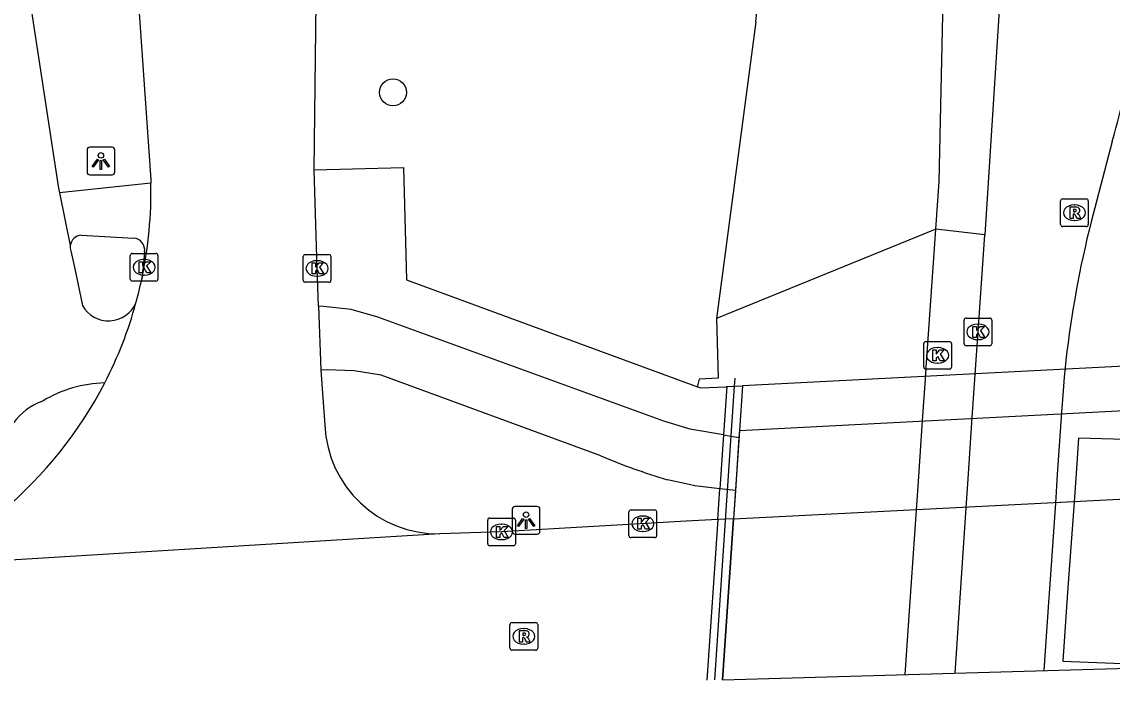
# Model space of a CAD drawing. Extents: x 161084 to 161928, y 385355 to 386522.
# Drawn here: x 161798.81 to 161838.18, y 385382.65 to 385406.42 of the extents above; entities that cross this region are included whole.
import ezdxf

# ---------------------------------------------------------------- set-up
doc = ezdxf.new("R2010")
doc.units = 0
for name, color, linetype in [('IMGEO_Berm_groen', 7, 'Continuous'), ('IMGEO_Boom', 7, 'Continuous'), ('IMGEO_Dek', 7, 'Continuous'), ('IMGEO_Fietspad_gesloten', 7, 'Continuous'), ('IMGEO_Fietspad_open', 7, 'Continuous'), ('IMGEO_Kolk', 7, 'Continuous'), ('IMGEO_Lichtpunt', 7, 'Continuous'), ('IMGEO_Lijnafwatering', 7, 'Continuous'), ('IMGEO_Pijler', 7, 'Continuous'), ('IMGEO_Rijbaan_lokaal_gesloten', 7, 'Continuous'), ('IMGEO_Rijbaan_lokaal_open', 7, 'Continuous'), ('IMGEO_Rijbaan_regionaal_gesloten', 7, 'Continuous'), ('IMGEO_Rioolput', 7, 'Continuous'), ('IMGEO_Verkeerseiland_gesloten', 7, 'Continuous'), ('IMGEO_Voetpad_gesloten', 7, 'Continuous'), ('IMGEO_Voetpad_open', 7, 'Continuous')]:
    doc.layers.add(name, color=color, linetype=linetype)

msp = doc.modelspace()

# ---------------------------------------------------------------- linework, layer by layer
at = {"layer": 'IMGEO_Berm_groen'}
for points in [[(161825.32, 385406.42), (161823.9, 385395.702)], [(161831.815, 385398.932), (161823.9, 385395.702)], [(161823.9, 385395.702), (161823.959, 385393.553), (161823.265, 385393.517), (161823.213, 385393.277), (161823.21, 385393.242)]]:
    msp.add_lwpolyline(points, dxfattribs=at)
msp.add_arc((161805.737, 385407.787), 19.63, 356.0062, 1.4938, dxfattribs=at)
at = {"layer": 'IMGEO_Boom'}
msp.add_circle((161812.212, 385403.873), 0.489, dxfattribs=at)
at = {"layer": 'IMGEO_Dek'}
msp.add_lwpolyline([(161824.116, 385382.664), (161848.414, 385383.364), (161849.156, 385394.524), (161824.831, 385393.274), (161824.722, 385391.662), (161824.508, 385388.475)], close=True, dxfattribs=at)
at = {"layer": 'IMGEO_Fietspad_gesloten'}
for points in [[(161824.722, 385391.662), (161849.05, 385392.931)], [(161824.151, 385391.505), (161824.018, 385389.559)], [(161824.151, 385391.505), (161824.705, 385391.408)], [(161824.705, 385391.408), (161824.576, 385389.495)], [(161824.576, 385389.495), (161824.018, 385389.559)]]:
    msp.add_lwpolyline(points, dxfattribs=at)
at = {"layer": 'IMGEO_Fietspad_open'}
for points in [[(161798.655, 385410.11), (161800.123, 385400.485), (161800.172, 385400.245)], [(161800.172, 385400.245), (161800.56, 385398.338)], [(161800.576, 385398.156), (161800.729, 385397.504), (161800.999, 385396.178)], [(161824.151, 385391.505), (161823.08, 385391.691), (161822.947, 385391.714), (161821.998, 385392.002), (161811.67, 385395.759), (161810.7, 385396.028), (161809.701, 385396.138), (161809.52, 385396.149)], [(161819.717, 385390.745), (161811.788, 385393.662), (161810.808, 385393.815), (161809.809, 385393.853), (161809.603, 385393.838)], [(161824.018, 385389.559), (161823.115, 385389.662), (161822.913, 385389.708), (161822.121, 385389.887)]]:
    msp.add_lwpolyline(points, dxfattribs=at)
for centre, radius, start, end in [((161800.977, 385398.283), 0.42, 172.4688, 197.5794), ((161801.943, 385396.707), 1.083, 209.2705, 336.2328), ((161801.913, 385388.867), 4.516, 91.3714, 121.3023), ((161800.276, 385390.677), 2.167, 109.0937, 179.9052), ((161828.641, 385411.953), 23.009, 247.1786, 253.5379)]:
    msp.add_arc(centre, radius, start, end, dxfattribs=at)
at = {"layer": 'IMGEO_Kolk'}
for p, q in [((161802.802, 385398.057), (161803.654, 385398.057)), ((161809.047, 385398.014), (161809.899, 385398.014)), ((161802.727, 385397.131), (161802.727, 385397.983)), ((161803.215, 385397.837), (161803.24, 385397.837)), ((161803.728, 385397.983), (161803.728, 385397.131)), ((161808.972, 385397.088), (161808.972, 385397.94)), ((161809.46, 385397.794), (161809.485, 385397.794)), ((161809.973, 385397.94), (161809.973, 385397.088)), ((161803.238, 385397.277), (161803.213, 385397.277)), ((161809.483, 385397.234), (161809.458, 385397.234)), ((161803.654, 385397.057), (161802.802, 385397.057)), ((161809.899, 385397.014), (161809.047, 385397.014)), ((161832.835, 385394.797), (161832.835, 385395.649)), ((161832.91, 385395.723), (161833.762, 385395.723)), ((161833.836, 385395.649), (161833.836, 385394.797)), ((161833.323, 385395.503), (161833.348, 385395.503)), ((161831.454, 385394.876), (161832.306, 385394.876)), ((161833.346, 385394.943), (161833.321, 385394.943)), ((161831.379, 385393.95), (161831.379, 385394.802)), ((161831.867, 385394.656), (161831.892, 385394.656)), ((161832.38, 385394.802), (161832.38, 385393.95)), ((161833.762, 385394.723), (161832.91, 385394.723)), ((161831.89, 385394.096), (161831.865, 385394.096)), ((161832.306, 385393.876), (161831.454, 385393.876)), ((161820.733, 385387.869), (161820.733, 385388.721)), ((161820.808, 385388.795), (161821.66, 385388.795)), ((161821.221, 385388.575), (161821.246, 385388.575)), ((161821.734, 385388.721), (161821.734, 385387.869)), ((161815.633, 385387.576), (161815.633, 385388.428)), ((161815.708, 385388.502), (161816.56, 385388.502)), ((161816.121, 385388.282), (161816.146, 385388.282)), ((161816.634, 385388.428), (161816.634, 385387.576)), ((161821.66, 385387.795), (161820.808, 385387.795)), ((161821.244, 385388.015), (161821.219, 385388.015)), ((161816.56, 385387.502), (161815.708, 385387.502)), ((161816.144, 385387.722), (161816.119, 385387.722))]:
    msp.add_line(p, q, dxfattribs=at)
for points in [[(161802.802, 385398.057), (161803.654, 385398.057)], [(161809.047, 385398.014), (161809.899, 385398.014)], [(161802.727, 385397.131), (161802.727, 385397.983)], [(161803.048, 385397.757), (161803.171, 385397.757), (161803.171, 385397.606), (161803.301, 385397.757), (161803.465, 385397.757), (161803.319, 385397.606), (161803.472, 385397.357), (161803.32, 385397.357), (161803.235, 385397.521), (161803.171, 385397.454), (161803.171, 385397.357), (161803.048, 385397.357), (161803.048, 385397.757)], [(161803.728, 385397.983), (161803.728, 385397.131)], [(161808.972, 385397.088), (161808.972, 385397.94)], [(161809.293, 385397.714), (161809.416, 385397.714), (161809.416, 385397.563), (161809.546, 385397.714), (161809.71, 385397.714), (161809.564, 385397.563), (161809.717, 385397.314), (161809.565, 385397.314), (161809.48, 385397.478), (161809.416, 385397.411), (161809.416, 385397.314), (161809.293, 385397.314), (161809.293, 385397.714)], [(161809.973, 385397.94), (161809.973, 385397.088)], [(161803.654, 385397.057), (161802.802, 385397.057)], [(161809.899, 385397.014), (161809.047, 385397.014)], [(161832.835, 385394.797), (161832.835, 385395.649)], [(161832.91, 385395.723), (161833.762, 385395.723)], [(161833.836, 385395.649), (161833.836, 385394.797)], [(161833.156, 385395.423), (161833.279, 385395.423), (161833.279, 385395.272), (161833.409, 385395.423), (161833.573, 385395.423), (161833.427, 385395.272), (161833.58, 385395.023), (161833.428, 385395.023), (161833.343, 385395.187), (161833.279, 385395.12), (161833.279, 385395.023), (161833.156, 385395.023), (161833.156, 385395.423)], [(161831.454, 385394.876), (161832.306, 385394.876)], [(161831.379, 385393.95), (161831.379, 385394.802)], [(161831.7, 385394.576), (161831.823, 385394.576), (161831.823, 385394.425), (161831.953, 385394.576), (161832.117, 385394.576), (161831.971, 385394.425), (161832.124, 385394.176), (161831.972, 385394.176), (161831.887, 385394.34), (161831.823, 385394.273), (161831.823, 385394.176), (161831.7, 385394.176), (161831.7, 385394.576)], [(161832.38, 385394.802), (161832.38, 385393.95)], [(161833.762, 385394.723), (161832.91, 385394.723)], [(161832.306, 385393.876), (161831.454, 385393.876)], [(161820.733, 385387.869), (161820.733, 385388.721)], [(161820.808, 385388.795), (161821.66, 385388.795)], [(161821.734, 385388.721), (161821.734, 385387.869)], [(161815.633, 385387.576), (161815.633, 385388.428)], [(161815.708, 385388.502), (161816.56, 385388.502)], [(161815.954, 385388.202), (161816.077, 385388.202), (161816.077, 385388.051), (161816.207, 385388.202), (161816.371, 385388.202), (161816.225, 385388.051), (161816.378, 385387.802), (161816.226, 385387.802), (161816.141, 385387.966), (161816.077, 385387.899), (161816.077, 385387.802), (161815.954, 385387.802), (161815.954, 385388.202)], [(161816.634, 385388.428), (161816.634, 385387.576)], [(161821.054, 385388.495), (161821.177, 385388.495), (161821.177, 385388.344), (161821.307, 385388.495), (161821.471, 385388.495), (161821.325, 385388.344), (161821.478, 385388.095), (161821.326, 385388.095), (161821.241, 385388.259), (161821.177, 385388.192), (161821.177, 385388.095), (161821.054, 385388.095), (161821.054, 385388.495)], [(161821.66, 385387.795), (161820.808, 385387.795)], [(161816.56, 385387.502), (161815.708, 385387.502)]]:
    msp.add_lwpolyline(points, dxfattribs=at)
for centre, start, end in [((161802.804, 385397.981), 91.552, 178.448), ((161802.804, 385397.981), 91.552, 178.448), ((161803.652, 385397.981), 1.552, 88.448), ((161803.652, 385397.981), 1.552, 88.448), ((161809.049, 385397.938), 91.552, 178.448), ((161809.049, 385397.938), 91.552, 178.448), ((161809.897, 385397.938), 1.552, 88.448), ((161809.897, 385397.938), 1.552, 88.448), ((161802.804, 385397.133), 181.552, 268.448), ((161802.804, 385397.133), 181.552, 268.448), ((161803.652, 385397.133), 271.552, 358.448), ((161803.652, 385397.133), 271.552, 358.448), ((161809.049, 385397.09), 181.552, 268.448), ((161809.049, 385397.09), 181.552, 268.448), ((161809.897, 385397.09), 271.552, 358.448), ((161809.897, 385397.09), 271.552, 358.448), ((161832.912, 385395.647), 91.552, 178.448), ((161832.912, 385395.647), 91.552, 178.448), ((161833.76, 385395.647), 1.552, 88.448), ((161833.76, 385395.647), 1.552, 88.448), ((161831.456, 385394.8), 91.552, 178.448), ((161831.456, 385394.8), 91.552, 178.448), ((161832.304, 385394.8), 1.552, 88.448), ((161832.304, 385394.8), 1.552, 88.448), ((161832.912, 385394.799), 181.552, 268.448), ((161832.912, 385394.799), 181.552, 268.448), ((161833.76, 385394.799), 271.552, 358.448), ((161833.76, 385394.799), 271.552, 358.448), ((161831.456, 385393.952), 181.552, 268.448), ((161831.456, 385393.952), 181.552, 268.448), ((161832.304, 385393.952), 271.552, 358.448), ((161832.304, 385393.952), 271.552, 358.448), ((161820.81, 385388.719), 91.552, 178.448), ((161820.81, 385388.719), 91.552, 178.448), ((161821.658, 385388.719), 1.552, 88.448), ((161821.658, 385388.719), 1.552, 88.448), ((161815.71, 385388.426), 91.552, 178.448), ((161815.71, 385388.426), 91.552, 178.448), ((161816.558, 385388.426), 1.552, 88.448), ((161816.558, 385388.426), 1.552, 88.448), ((161820.81, 385387.871), 181.552, 268.448), ((161820.81, 385387.871), 181.552, 268.448), ((161821.658, 385387.871), 271.552, 358.448), ((161821.658, 385387.871), 271.552, 358.448), ((161815.71, 385387.578), 181.552, 268.448), ((161815.71, 385387.578), 181.552, 268.448), ((161816.558, 385387.578), 271.552, 358.448), ((161816.558, 385387.578), 271.552, 358.448)]:
    msp.add_arc(centre, 0.0765, start, end, dxfattribs=at)
for centre, major_axis, ratio, start_param, end_param in [((161803.214, 385397.557), (-0.387, 0.002), 0.722429, 4.712389, 7.853982), ((161803.239, 385397.557), (-0.39, 0.002), 0.717154, 1.570796, 4.712389), ((161809.459, 385397.514), (-0.387, 0.002), 0.722429, 4.712389, 7.853982), ((161809.484, 385397.514), (-0.39, 0.002), 0.717154, 1.570796, 4.712389), ((161833.322, 385395.223), (-0.387, 0.002), 0.722429, 4.712389, 7.853982), ((161833.347, 385395.223), (-0.39, 0.002), 0.717154, 1.570796, 4.712389), ((161831.866, 385394.376), (-0.387, 0.002), 0.722429, 4.712389, 7.853982), ((161831.891, 385394.376), (-0.39, 0.002), 0.717154, 1.570796, 4.712389), ((161821.22, 385388.295), (-0.387, 0.002), 0.722429, 4.712389, 7.853982), ((161821.245, 385388.295), (-0.39, 0.002), 0.717154, 1.570796, 4.712389), ((161816.12, 385388.002), (-0.387, 0.002), 0.722429, 4.712389, 7.853982), ((161816.145, 385388.002), (-0.39, 0.002), 0.717154, 1.570796, 4.712389)]:
    msp.add_ellipse(centre, major_axis=major_axis, ratio=ratio, start_param=start_param, end_param=end_param, dxfattribs=at)
at = {"layer": 'IMGEO_Lichtpunt'}
for p, q in [((161801.168, 385401.798), (161801.168, 385400.991)), ((161801.168, 385401.798), (161801.168, 385400.991)), ((161802.07, 385401.893), (161801.262, 385401.893)), ((161802.07, 385401.893), (161801.262, 385401.893)), ((161802.164, 385400.991), (161802.164, 385401.798)), ((161802.164, 385400.991), (161802.164, 385401.798)), ((161801.262, 385400.897), (161802.07, 385400.897)), ((161801.262, 385400.897), (161802.07, 385400.897)), ((161816.521, 385388.825), (161816.521, 385388.018)), ((161816.521, 385388.825), (161816.521, 385388.018)), ((161817.423, 385388.92), (161816.615, 385388.92)), ((161817.423, 385388.92), (161816.615, 385388.92)), ((161817.517, 385388.018), (161817.517, 385388.825)), ((161817.517, 385388.018), (161817.517, 385388.825)), ((161816.615, 385387.924), (161817.423, 385387.924)), ((161816.615, 385387.924), (161817.423, 385387.924))]:
    msp.add_line(p, q, dxfattribs=at)
for points in [[(161801.542, 385401.462), (161801.581, 385401.434), (161801.393, 385401.172), (161801.355, 385401.199), (161801.542, 385401.462)], [(161801.644, 385401.414), (161801.691, 385401.414), (161801.691, 385401.092), (161801.644, 385401.092), (161801.644, 385401.414)], [(161801.754, 385401.434), (161801.792, 385401.461), (161801.979, 385401.199), (161801.94, 385401.171), (161801.754, 385401.434)], [(161816.895, 385388.489), (161816.934, 385388.461), (161816.746, 385388.199), (161816.708, 385388.226), (161816.895, 385388.489)], [(161816.997, 385388.441), (161817.044, 385388.441), (161817.044, 385388.119), (161816.997, 385388.119), (161816.997, 385388.441)], [(161817.107, 385388.461), (161817.145, 385388.488), (161817.332, 385388.226), (161817.293, 385388.198), (161817.107, 385388.461)]]:
    msp.add_lwpolyline(points, dxfattribs=at)
for centre in [(161801.667, 385401.596), (161817.02, 385388.623)]:
    msp.add_circle(centre, 0.0994, dxfattribs=at)
for centre, start, end in [((161801.262, 385401.798), 90, 180), ((161801.262, 385401.798), 90, 180), ((161802.07, 385401.798), 0, 90), ((161802.07, 385401.798), 0, 90), ((161801.262, 385400.991), 180, 270), ((161801.262, 385400.991), 180, 270), ((161802.07, 385400.991), 270, 0), ((161802.07, 385400.991), 270, 360), ((161816.615, 385388.825), 90, 180), ((161816.615, 385388.825), 90, 180), ((161817.423, 385388.825), 0, 90), ((161817.423, 385388.825), 0, 90), ((161816.615, 385388.018), 180, 270), ((161816.615, 385388.018), 180, 270), ((161817.423, 385388.018), 270, 0), ((161817.423, 385388.018), 270, 360)]:
    msp.add_arc(centre, 0.0946, start, end, dxfattribs=at)
at = {"layer": 'IMGEO_Lijnafwatering'}
msp.add_lwpolyline([(161823.833, 385382.656), (161824.545, 385393.26), (161824.565, 385393.553)], dxfattribs=at)
at = {"layer": 'IMGEO_Pijler'}
msp.add_lwpolyline([(161838.936, 385389.186), (161839.004, 385390.213), (161839.077, 385391.33), (161836.968, 385391.392), (161836.877, 385390.107), (161836.804, 385389.076), (161836.573, 385385.83), (161836.396, 385383.329), (161838.545, 385383.246), (161838.727, 385386.01)], close=True, dxfattribs=at)
at = {"layer": 'IMGEO_Rijbaan_lokaal_gesloten'}
for points in [[(161824.508, 385388.475), (161848.836, 385389.717)], [(161823.942, 385388.451), (161822.802, 385388.385), (161816.134, 385388.002), (161813.91, 385387.928)], [(161823.942, 385388.451), (161823.545, 385382.647)], [(161824.508, 385388.475), (161823.942, 385388.451)], [(161824.116, 385382.664), (161824.508, 385388.475)]]:
    msp.add_lwpolyline(points, dxfattribs=at)
at = {"layer": 'IMGEO_Rijbaan_lokaal_open'}
for points in [[(161835.223, 385415.179), (161834.635, 385415.241), (161834.264, 385409.491), (161833.579, 385398.725)], [(161838.182, 385402.099), (161837.422, 385399.201)], [(161832.509, 385382.906), (161832.679, 385385.435), (161832.911, 385388.876), (161832.981, 385389.913), (161833.13, 385392.129), (161833.258, 385394.034), (161833.338, 385395.224), (161833.579, 385398.725)], [(161836.513, 385394.202), (161836.485, 385393.943), (161836.45, 385393.596), (161836.418, 385393.248), (161836.354, 385392.313), (161836.201, 385390.073), (161836.131, 385389.042), (161835.908, 385385.774), (161835.899, 385385.636), (161835.718, 385382.998)]]:
    msp.add_lwpolyline(points, dxfattribs=at)
for centre, radius, start, end in [((161792.28, 385415.181), 47.73, 344.0924, 353.7706), ((161874.83, 385389.817), 38.568, 165.9173, 173.471)]:
    msp.add_arc(centre, radius, start, end, dxfattribs=at)
at = {"layer": 'IMGEO_Rijbaan_regionaal_gesloten'}
for points in [[(161809.363, 385401.074), (161809.468, 385409.186)], [(161802.92, 385408.65), (161803.466, 385400.718), (161803.469, 385400.593)], [(161809.52, 385396.149), (161809.473, 385397.514), (161809.363, 385401.074)], [(161809.52, 385396.149), (161809.603, 385393.838)], [(161809.603, 385393.838), (161809.675, 385392.846), (161809.752, 385391.857)], [(161813.91, 385387.928), (161795.061, 385386.777)]]:
    msp.add_lwpolyline(points, dxfattribs=at)
for centre, radius, start, end in [((161788.469, 385400.254), 15.004, 348.1114, 1.295), ((161787.968, 385400.384), 15.521, 344.6324, 348.0217), ((161788.548, 385400.225), 14.919, 332.6929, 344.6301), ((161788.446, 385400.27), 15.03, 309.9816, 332.7199), ((161813.859, 385392.039), 4.111, 182.5339, 270.7102)]:
    msp.add_arc(centre, radius, start, end, dxfattribs=at)
at = {"layer": 'IMGEO_Rioolput'}
for p, q in [((161836.394, 385400.026), (161837.246, 385400.026)), ((161836.319, 385399.1), (161836.319, 385399.952)), ((161836.807, 385399.806), (161836.832, 385399.806)), ((161837.32, 385399.952), (161837.32, 385399.1)), ((161836.83, 385399.246), (161836.805, 385399.246)), ((161837.246, 385399.026), (161836.394, 385399.026)), ((161816.438, 385383.804), (161816.438, 385384.656)), ((161816.513, 385384.73), (161817.365, 385384.73)), ((161817.439, 385384.656), (161817.439, 385383.804)), ((161816.926, 385384.51), (161816.951, 385384.51)), ((161816.949, 385383.95), (161816.924, 385383.95)), ((161817.365, 385383.73), (161816.513, 385383.73))]:
    msp.add_line(p, q, dxfattribs=at)
for points in [[(161836.394, 385400.026), (161837.246, 385400.026)], [(161836.319, 385399.1), (161836.319, 385399.952)], [(161836.908, 385399.724), (161836.656, 385399.726), (161836.656, 385399.326)], [(161836.834, 385399.645), (161836.78, 385399.645), (161836.78, 385399.564)], [(161837.32, 385399.952), (161837.32, 385399.1)], [(161836.656, 385399.326), (161836.78, 385399.326), (161836.78, 385399.488), (161836.791, 385399.488)], [(161836.78, 385399.564), (161836.832, 385399.564)], [(161836.838, 385399.459), (161836.909, 385399.326), (161837.049, 385399.326), (161836.984, 385399.452)], [(161837.246, 385399.026), (161836.394, 385399.026)], [(161816.438, 385383.804), (161816.438, 385384.656)], [(161816.513, 385384.73), (161817.365, 385384.73)], [(161817.439, 385384.656), (161817.439, 385383.804)], [(161817.027, 385384.428), (161816.775, 385384.43), (161816.775, 385384.03)], [(161816.953, 385384.349), (161816.899, 385384.349), (161816.899, 385384.268)], [(161816.899, 385384.268), (161816.951, 385384.268)], [(161816.775, 385384.03), (161816.899, 385384.03), (161816.899, 385384.192), (161816.91, 385384.192)], [(161816.957, 385384.163), (161817.028, 385384.03), (161817.168, 385384.03), (161817.103, 385384.156)], [(161817.365, 385383.73), (161816.513, 385383.73)]]:
    msp.add_lwpolyline(points, dxfattribs=at)
for centre, radius, start, end in [((161836.396, 385399.95), 0.0765, 91.552, 178.448), ((161836.396, 385399.95), 0.0765, 91.552, 178.448), ((161837.244, 385399.95), 0.0765, 1.552, 88.448), ((161837.244, 385399.95), 0.0765, 1.552, 88.448), ((161836.84, 385399.549), 0.0964, 77.0061, 93.1865), ((161836.854, 385399.606), 0.0378, 276.6634, 79.6772), ((161836.907, 385399.614), 0.109, 350.3612, 89.416), ((161836.905, 385399.614), 0.112, 277.5842, 350.9817), ((161836.79, 385399.435), 0.0533, 26.0293, 88.6989), ((161836.816, 385399.753), 0.19, 274.7715, 282.9687), ((161836.889, 385399.399), 0.108, 29.5134, 73.7905), ((161836.396, 385399.102), 0.0765, 181.552, 268.448), ((161836.396, 385399.102), 0.0765, 181.552, 268.448), ((161837.244, 385399.102), 0.0765, 271.552, 358.448), ((161837.244, 385399.102), 0.0765, 271.552, 358.448), ((161816.515, 385384.654), 0.0765, 91.552, 178.448), ((161816.515, 385384.654), 0.0765, 91.552, 178.448), ((161817.363, 385384.654), 0.0765, 1.552, 88.448), ((161817.363, 385384.654), 0.0765, 1.552, 88.448), ((161816.935, 385384.457), 0.19, 274.7715, 282.9687), ((161816.959, 385384.253), 0.0964, 77.0061, 93.1865), ((161816.973, 385384.31), 0.0378, 276.6634, 79.6772), ((161817.026, 385384.318), 0.109, 350.3612, 89.416), ((161817.024, 385384.318), 0.112, 277.5842, 350.9817), ((161816.909, 385384.139), 0.0533, 26.0293, 88.6989), ((161817.008, 385384.103), 0.108, 29.5134, 73.7905), ((161816.515, 385383.806), 0.0765, 181.552, 268.448), ((161816.515, 385383.806), 0.0765, 181.552, 268.448), ((161817.363, 385383.806), 0.0765, 271.552, 358.448), ((161817.363, 385383.806), 0.0765, 271.552, 358.448)]:
    msp.add_arc(centre, radius, start, end, dxfattribs=at)
for centre, major_axis, ratio, start_param, end_param in [((161836.806, 385399.526), (-0.387, 0.002), 0.722429, 4.712389, 7.853982), ((161836.831, 385399.526), (-0.39, 0.002), 0.717154, 1.570796, 4.712389), ((161816.925, 385384.23), (-0.387, 0.002), 0.722429, 4.712389, 7.853982), ((161816.95, 385384.23), (-0.39, 0.002), 0.717154, 1.570796, 4.712389)]:
    msp.add_ellipse(centre, major_axis=major_axis, ratio=ratio, start_param=start_param, end_param=end_param, dxfattribs=at)
at = {"layer": 'IMGEO_Verkeerseiland_gesloten'}
for points in [[(161823.942, 385388.451), (161824.018, 385389.559)], [(161824.576, 385389.495), (161824.508, 385388.475)]]:
    msp.add_lwpolyline(points, dxfattribs=at)
at = {"layer": 'IMGEO_Voetpad_gesloten'}
for points in [[(161824.27, 385393.246), (161824.545, 385393.26), (161824.831, 385393.274), (161824.722, 385391.662), (161824.705, 385391.408)], [(161824.27, 385393.246), (161824.151, 385391.505)]]:
    msp.add_lwpolyline(points, dxfattribs=at)
at = {"layer": 'IMGEO_Voetpad_open'}
for points in [[(161831.815, 385398.932), (161831.934, 385400.658), (161832.079, 385407.241)], [(161809.363, 385401.074), (161812.597, 385401.159), (161812.702, 385397.106), (161823.21, 385393.242)], [(161803.469, 385400.593), (161800.172, 385400.245)], [(161830.706, 385382.854), (161830.876, 385385.322), (161831.114, 385388.784), (161831.186, 385389.824), (161831.338, 385392.027), (161831.453, 385393.69), (161831.47, 385393.941), (161831.815, 385398.932)], [(161833.579, 385398.725), (161831.815, 385398.932)], [(161800.958, 385398.713), (161802.86, 385398.611)], [(161803.244, 385398.114), (161803.151, 385397.163)], [(161823.21, 385393.242), (161823.323, 385393.2), (161824.239, 385393.244), (161824.27, 385393.246)]]:
    msp.add_lwpolyline(points, dxfattribs=at)
for centre, radius, start, end in [((161800.985, 385398.286), 0.428, 93.5595, 173.0319), ((161802.809, 385398.175), 0.439, 352.0536, 83.3283)]:
    msp.add_arc(centre, radius, start, end, dxfattribs=at)

doc.saveas('drawing.dxf')
